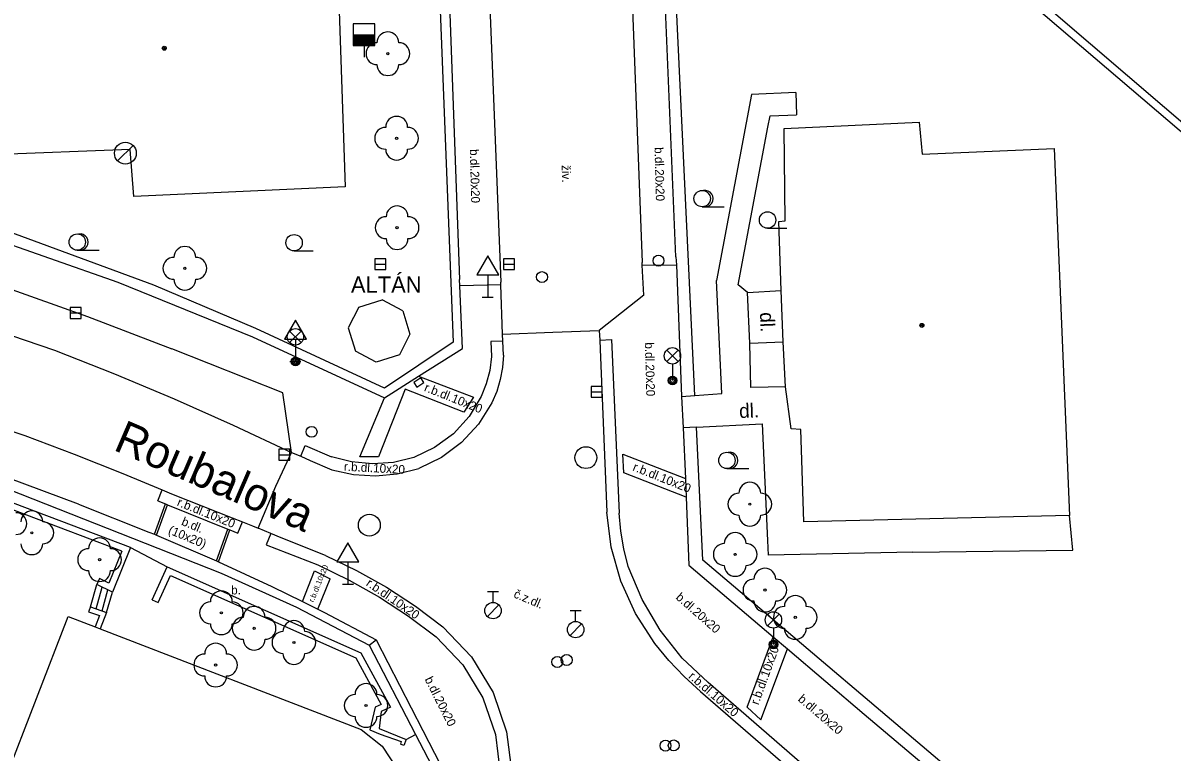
# Model space of a CAD drawing. Extents: x -600309 to -598967, y -1161267 to -1160292.
# Drawn here: x -599727.7 to -599675.2, y -1160356.9 to -1160323.6 of the extents above; entities that cross this region are included whole.
import ezdxf

# ---------------------------------------------------------------- set-up
doc = ezdxf.new("R2010")
doc.units = 0
for name, color, linetype in [('Level 10', 7, 'Continuous'), ('Level 11', 7, 'Continuous'), ('Level 22', 7, 'Continuous'), ('Level 24', 7, 'Continuous'), ('Level 27', 7, 'Continuous'), ('Level 28', 7, 'Continuous'), ('Level 33', 7, 'Continuous'), ('Level 34', 7, 'Continuous'), ('Level 36', 7, 'Continuous'), ('Level 39', 7, 'Continuous'), ('Level 40', 7, 'Continuous'), ('Level 41', 7, 'Continuous'), ('Level 5', 7, 'Continuous'), ('Level 50', 7, 'Continuous'), ('Level 51', 7, 'Continuous'), ('Level 7', 7, 'Continuous'), ('Level 8', 7, 'Continuous')]:
    doc.layers.add(name, color=color, linetype=linetype)

msp = doc.modelspace()

# ---------------------------------------------------------------- linework, layer by layer
at = {"layer": 'Level 10'}
for points in [[(-599701.0705, -1160292.3474), (-599700.69, -1160301.53), (-599700, -1160318.56), (-599699.39, -1160334.56)], [(-599706.55, -1160318.72), (-599706.52, -1160319.01), (-599705.87, -1160335.46)], [(-599699.32, -1160336.05), (-599699.39, -1160334.68), (-599699.39, -1160334.56)], [(-599705.74, -1160338.79), (-599705.77, -1160338.15), (-599705.78, -1160337.83), (-599705.87, -1160335.57), (-599705.87, -1160335.46)], [(-599728.66, -1160335.64), (-599724.77, -1160337.02), (-599720.92, -1160338.51)], [(-599699.32, -1160336.05), (-599701.36, -1160337.67), (-599701.34, -1160338.11), (-599701.32, -1160338.52), (-599701.01, -1160345.97)], [(-599748.57, -1160336.75), (-599743.26, -1160337.88), (-599738, -1160339.21), (-599732.79, -1160340.74), (-599727.64, -1160342.47)], [(-599715.83, -1160340.52), (-599720.92, -1160338.51)], [(-599705.74, -1160338.79), (-599705.79, -1160339.35)], [(-599705.79, -1160339.35), (-599705.89, -1160339.91), (-599706.05, -1160340.45), (-599706.27, -1160340.97)], [(-599715.44, -1160343.24), (-599715.83, -1160340.52)], [(-599706.27, -1160340.97), (-599706.88, -1160341.95), (-599707.66, -1160342.79), (-599708.58, -1160343.48), (-599709.62, -1160343.98)], [(-599727.64, -1160342.47), (-599725.39, -1160343.32), (-599723.15, -1160344.21), (-599721.35, -1160344.96), (-599720.93, -1160345.13)], [(-599715.44, -1160343.24), (-599715.02, -1160343.42), (-599714.58, -1160343.61), (-599713.59, -1160344.04)], [(-599713.59, -1160344.04), (-599712.61, -1160344.25), (-599711.6, -1160344.31), (-599710.6, -1160344.22), (-599709.62, -1160343.98)], [(-599720.93, -1160345.13), (-599718.15, -1160346.23), (-599717.68, -1160346.42), (-599717.23, -1160346.6), (-599716.96, -1160346.71)], [(-599698.82, -1160351.99), (-599699.7, -1160350.62), (-599700.37, -1160349.14), (-599700.81, -1160347.58), (-599701.01, -1160345.97)], [(-599713.89, -1160347.96), (-599715.91, -1160347.15), (-599716.38, -1160346.95), (-599716.96, -1160346.71)], [(-599713.89, -1160347.96), (-599712.46, -1160348.64), (-599711.09, -1160349.41), (-599709.77, -1160350.27), (-599708.51, -1160351.22)], [(-599708.51, -1160351.22), (-599707.21, -1160352.6), (-599706.22, -1160354.22), (-599705.6, -1160356.02), (-599705.36, -1160357.9)], [(-599696.73, -1160354.18), (-599697.47, -1160353.49), (-599698.17, -1160352.76), (-599698.82, -1160351.99)], [(-599696.73, -1160354.18), (-599692.38, -1160357.95), (-599691.86, -1160358.42), (-599691.7, -1160358.56), (-599689.24, -1160357.86)]]:
    msp.add_lwpolyline(points, dxfattribs=at)
at = {"layer": 'Level 11'}
for points in [[(-599692.37, -1160326.78), (-599694.4, -1160326.86), (-599694.64, -1160328.17), (-599696, -1160335.38)], [(-599692.37, -1160326.78), (-599692.33, -1160327.8)], [(-599695, -1160335.57), (-599693.64, -1160328.36), (-599693.54, -1160327.85), (-599692.33, -1160327.8)], [(-599747.82, -1160332.69), (-599742.35, -1160333.82), (-599736.93, -1160335.18), (-599731.57, -1160336.76), (-599726.28, -1160338.56)], [(-599699.39, -1160334.68), (-599697.83, -1160334.66)], [(-599695.75, -1160340.54), (-599696, -1160335.38)], [(-599705.87, -1160335.57), (-599707.74, -1160335.62)], [(-599694.57, -1160335.93), (-599695, -1160335.57)], [(-599694.57, -1160335.93), (-599693.04, -1160335.83)], [(-599694.4699, -1160338.24), (-599694.57, -1160335.93)], [(-599705.78, -1160337.83), (-599703.48, -1160337.74), (-599701.36, -1160337.67)], [(-599701.34, -1160338.11), (-599700.8, -1160338.08)], [(-599700.8, -1160338.08), (-599700.45, -1160346.02)], [(-599726.28, -1160338.56), (-599723.54, -1160339.65), (-599720.81, -1160340.79), (-599718.11, -1160341.99), (-599715.44, -1160343.24)], [(-599705.77, -1160338.15), (-599706.32, -1160338.17)], [(-599706.32, -1160338.17), (-599706.29, -1160338.86)], [(-599694.4699, -1160338.24), (-599692.94, -1160338.18)], [(-599694.42, -1160340.27), (-599694.4699, -1160338.24)], [(-599706.29, -1160338.86), (-599706.37, -1160339.49)], [(-599706.37, -1160339.49), (-599706.53, -1160340.1)], [(-599709.63, -1160339.76), (-599707.12, -1160340.72), (-599707.55, -1160341.4), (-599710.24, -1160340.35), (-599711.46, -1160343.45), (-599712.31, -1160343.45), (-599711.18, -1160340.74)], [(-599706.53, -1160340.1), (-599706.76, -1160340.69)], [(-599706.76, -1160340.69), (-599707.31, -1160341.6), (-599708.03, -1160342.39), (-599708.89, -1160343.02), (-599709.85, -1160343.48)], [(-599696.98, -1160340.64), (-599695.75, -1160340.54)], [(-599692.84, -1160340.24), (-599694.42, -1160340.27)], [(-599696.91, -1160342.09), (-599693.91, -1160341.93)], [(-599693.91, -1160341.93), (-599693.66, -1160347.27), (-599693.63, -1160347.95)], [(-599716.96, -1160346.71), (-599716.15, -1160344.79), (-599715.44, -1160343.24)], [(-599715.02, -1160343.42), (-599714.81, -1160342.93)], [(-599714.81, -1160342.93), (-599713.61, -1160343.44)], [(-599697.39, -1160345.29), (-599700.24, -1160344.17), (-599700.28, -1160343.32), (-599697.42, -1160344.43)], [(-599709.85, -1160343.48), (-599710.78, -1160343.7), (-599711.73, -1160343.77), (-599712.69, -1160343.68), (-599713.61, -1160343.44)], [(-599721.55, -1160345.46), (-599721.35, -1160344.96)], [(-599723.2, -1160347.76), (-599730.46, -1160345.02)], [(-599721.55, -1160345.46), (-599721.2, -1160345.6), (-599721.11, -1160345.64), (-599718.35, -1160346.75), (-599718.26, -1160346.79), (-599717.89, -1160346.94)], [(-599721.71, -1160346.99), (-599721.2, -1160345.6)], [(-599721.62, -1160347.03), (-599721.11, -1160345.64)], [(-599717.89, -1160346.94), (-599717.68, -1160346.42)], [(-599700.03, -1160348.46), (-599700.24, -1160347.66), (-599700.38, -1160346.84), (-599700.45, -1160346.02)], [(-599687.02, -1160347.8), (-599679.7, -1160347.72), (-599679.84, -1160346.13)], [(-599718.87, -1160348.21), (-599718.35, -1160346.75)], [(-599718.78, -1160348.25), (-599718.26, -1160346.79)], [(-599716.38, -1160346.95), (-599716.6, -1160347.47)], [(-599722.81, -1160347.59), (-599721.13, -1160348.47)], [(-599716.6, -1160347.47), (-599714.23, -1160348.39)], [(-599723.2, -1160347.76), (-599723.79, -1160349.23), (-599724.22, -1160349.01)], [(-599687.02, -1160347.8), (-599693.63, -1160347.95)], [(-599714.23, -1160348.39), (-599712.8, -1160349.08)], [(-599696.37, -1160353.77), (-599697.56, -1160352.65), (-599698.57, -1160351.37), (-599699.4, -1160349.97), (-599700.03, -1160348.46)], [(-599721.54, -1160350.11), (-599720.98, -1160348.87), (-599712.49, -1160352.64), (-599711.33, -1160354.77), (-599711.61, -1160354.9), (-599711.86, -1160355.94)], [(-599714.94, -1160350.07), (-599714.38, -1160348.66)], [(-599714.38, -1160348.66), (-599713.67, -1160349.02)], [(-599714.23, -1160350.42), (-599713.67, -1160349.02)], [(-599712.8, -1160349.08), (-599711.42, -1160349.86), (-599710.09, -1160350.73)], [(-599724.63, -1160350.3), (-599724.35, -1160349.28)], [(-599724.37, -1160350.4), (-599724.1, -1160349.41)], [(-599724.1, -1160350.49), (-599723.84, -1160349.53)], [(-599723.91, -1160350.56), (-599723.63, -1160349.64)], [(-599724.4719, -1160359.8078), (-599728.55, -1160358.2466), (-599725.66, -1160350.7466), (-599724.42, -1160351.22), (-599724.19, -1160351.31), (-599712.25, -1160355.9266), (-599711.29, -1160356.6766), (-599710.62, -1160357.6966), (-599710.33, -1160358.8566), (-599710.42, -1160360.0466), (-599711.51, -1160362.9666)], [(-599724.72, -1160350.53), (-599724.23, -1160350.71)], [(-599724.23, -1160350.71), (-599724.42, -1160351.22)], [(-599710.09, -1160350.73), (-599708.82, -1160351.68)], [(-599708.82, -1160351.68), (-599707.6, -1160352.96), (-599706.68, -1160354.47), (-599706.1, -1160356.15), (-599705.9, -1160357.91)], [(-599693.96, -1160355.47), (-599694.6, -1160354.9), (-599693.4, -1160351.68)], [(-599711.89, -1160352.06), (-599711.56, -1160351.82)], [(-599711.89, -1160352.06), (-599709.76, -1160356.15), (-599707.91, -1160359.71), (-599709.28, -1160363.65), (-599709.7, -1160364.77)], [(-599693.96, -1160355.47), (-599692.75, -1160352.23)], [(-599691.49, -1160358.01), (-599696.37, -1160353.77)], [(-599711.86, -1160355.94), (-599711.38, -1160356.13)], [(-599711.38, -1160356.13), (-599710.42, -1160356.4699)], [(-599710.42, -1160356.4699), (-599710.46, -1160356.59)], [(-599710.19, -1160356.37), (-599709.76, -1160356.15)]]:
    msp.add_lwpolyline(points, dxfattribs=at)
at = {"layer": 'Level 22'}
for centre in [(-599711.03, -1160325), (-599710.63, -1160328.87), (-599710.61, -1160332.96), (-599720.32, -1160334.82), (-599694.47, -1160345.61), (-599727.32, -1160346.92), (-599724.22, -1160348.15), (-599695.14, -1160347.91), (-599693.78, -1160349.54), (-599718.65, -1160350.58), (-599692.39, -1160350.79), (-599717.15, -1160351.29), (-599715.33, -1160351.94), (-599718.91, -1160352.97), (-599712.03, -1160354.82)]:
    msp.add_circle(centre, 0.05, dxfattribs=at)
for centre, start, end in [((-599711.03, -1160324.5), 0, 180), ((-599711.53, -1160325), 90, 270), ((-599710.53, -1160325), 270, 90), ((-599711.03, -1160325.5), 180, 0), ((-599710.63, -1160328.37), 0, 180), ((-599711.13, -1160328.87), 90, 270), ((-599710.13, -1160328.87), 270, 90), ((-599710.63, -1160329.37), 180, 0), ((-599710.61, -1160332.46), 0, 180), ((-599711.11, -1160332.96), 90, 270), ((-599710.11, -1160332.96), 270, 90), ((-599720.32, -1160334.32), 0, 180), ((-599710.61, -1160333.46), 180, 0), ((-599720.82, -1160334.82), 90, 270), ((-599719.82, -1160334.82), 270, 90), ((-599720.32, -1160335.32), 180, 0), ((-599694.47, -1160345.11), 0, 180), ((-599694.97, -1160345.61), 90, 270), ((-599693.97, -1160345.61), 270, 90), ((-599728.05, -1160346.5), 270, 90), ((-599727.32, -1160346.42), 0, 180), ((-599726.82, -1160346.92), 270, 90), ((-599694.47, -1160346.11), 180, 0), ((-599695.14, -1160347.41), 0, 180), ((-599727.32, -1160347.42), 180, 0), ((-599724.22, -1160347.65), 0, 180), ((-599695.64, -1160347.91), 90, 270), ((-599694.64, -1160347.91), 270, 90), ((-599724.72, -1160348.15), 90, 270), ((-599723.72, -1160348.15), 270, 90), ((-599695.14, -1160348.41), 180, 0), ((-599693.78, -1160349.04), 0, 180), ((-599724.22, -1160348.65), 180, 0), ((-599694.28, -1160349.54), 90, 270), ((-599693.28, -1160349.54), 270, 90), ((-599718.65, -1160350.08), 0, 180), ((-599719.15, -1160350.58), 90, 270), ((-599718.15, -1160350.58), 270, 90), ((-599693.78, -1160350.04), 180, 0), ((-599692.39, -1160350.29), 0, 180), ((-599717.15, -1160350.79), 0, 180), ((-599692.89, -1160350.79), 90, 270), ((-599691.89, -1160350.79), 270, 90), ((-599718.65, -1160351.08), 180, 0), ((-599717.65, -1160351.29), 90, 270), ((-599716.65, -1160351.29), 270, 90), ((-599715.33, -1160351.44), 0, 180), ((-599717.15, -1160351.79), 180, 0), ((-599715.83, -1160351.94), 90, 270), ((-599714.83, -1160351.94), 270, 90), ((-599692.39, -1160351.29), 180, 0), ((-599718.91, -1160352.47), 0, 180), ((-599719.41, -1160352.97), 90, 270), ((-599718.41, -1160352.97), 270, 90), ((-599715.33, -1160352.44), 180, 0), ((-599718.91, -1160353.47), 180, 0), ((-599712.03, -1160354.32), 0, 180), ((-599712.53, -1160354.82), 90, 270), ((-599711.53, -1160354.82), 270, 90), ((-599712.03, -1160355.32), 180, 0)]:
    msp.add_arc(centre, 0.5, start, end, dxfattribs=at)
at = {"layer": 'Level 24'}
for points in [[(-599709.52, -1160339.83), (-599709.84, -1160340.05)], [(-599709.84, -1160340.05), (-599709.7, -1160340.26)], [(-599709.7, -1160340.26), (-599709.38, -1160340.04)], [(-599709.38, -1160340.04), (-599709.52, -1160339.83)]]:
    msp.add_lwpolyline(points, dxfattribs=at)
at = {"layer": 'Level 27'}
for p, q in [((-599723.394, -1160329.903), (-599722.687, -1160329.196)), ((-599711.62, -1160334.63), (-599711.12, -1160334.63)), ((-599705.74, -1160334.63), (-599705.24, -1160334.63)), ((-599725.56, -1160336.86), (-599725.06, -1160336.86)), ((-599701.73, -1160340.47), (-599701.23, -1160340.47)), ((-599716.02, -1160343.35), (-599715.52, -1160343.35))]:
    msp.add_line(p, q, dxfattribs=at)
for points in [[(-599711.62, -1160334.88), (-599711.12, -1160334.88), (-599711.12, -1160334.38), (-599711.62, -1160334.38)], [(-599705.74, -1160334.88), (-599705.24, -1160334.88), (-599705.24, -1160334.38), (-599705.74, -1160334.38)], [(-599725.56, -1160337.11), (-599725.06, -1160337.11), (-599725.06, -1160336.61), (-599725.56, -1160336.61)], [(-599701.73, -1160340.72), (-599701.23, -1160340.72), (-599701.23, -1160340.22), (-599701.73, -1160340.22)], [(-599716.02, -1160343.6), (-599715.52, -1160343.6), (-599715.52, -1160343.1), (-599716.02, -1160343.1)]]:
    msp.add_lwpolyline(points, close=True, dxfattribs=at)
for centre in [(-599723.04, -1160329.55), (-599701.97, -1160343.48), (-599711.88, -1160346.57)]:
    msp.add_circle(centre, 0.5, dxfattribs=at)
at = {"layer": 'Level 28'}
for p, q in [((-599712.62, -1160324.13), (-599711.62, -1160324.13)), ((-599712.62, -1160324.18), (-599711.62, -1160324.18)), ((-599712.62, -1160324.23), (-599711.62, -1160324.23)), ((-599712.62, -1160324.28), (-599711.62, -1160324.28)), ((-599712.62, -1160324.33), (-599711.62, -1160324.33)), ((-599712.62, -1160324.38), (-599711.62, -1160324.38)), ((-599712.62, -1160324.43), (-599711.62, -1160324.43)), ((-599712.62, -1160324.48), (-599711.62, -1160324.48)), ((-599712.62, -1160324.53), (-599711.62, -1160324.53)), ((-599712.62, -1160324.58), (-599711.62, -1160324.58)), ((-599712.12, -1160324.63), (-599712.12, -1160325.16)), ((-599706.47, -1160349.605), (-599705.97, -1160349.605)), ((-599706.22, -1160350.105), (-599706.22, -1160349.605)), ((-599706.478, -1160350.752), (-599705.948, -1160350.222)), ((-599702.69, -1160350.475), (-599702.19, -1160350.475)), ((-599702.44, -1160350.975), (-599702.44, -1160350.475)), ((-599702.698, -1160351.622), (-599702.168, -1160351.092))]:
    msp.add_line(p, q, dxfattribs=at)
msp.add_lwpolyline([(-599712.62, -1160324.63), (-599711.62, -1160324.63), (-599711.62, -1160323.63), (-599712.62, -1160323.63)], close=True, dxfattribs=at)
for centre, radius in [((-599698.65, -1160334.47), 0.25), ((-599703.98, -1160335.22), 0.25), ((-599714.52, -1160342.3), 0.25), ((-599706.22, -1160350.48), 0.375), ((-599702.44, -1160351.35), 0.375), ((-599703.28, -1160352.83), 0.25), ((-599702.85, -1160352.74), 0.25), ((-599698.33, -1160356.66), 0.25), ((-599697.95, -1160356.65), 0.25)]:
    msp.add_circle(centre, radius, dxfattribs=at)
at = {"layer": 'Level 33'}
for p, q in [((-599715.525, -1160338.22), (-599714.995, -1160337.69)), ((-599715.525, -1160337.69), (-599714.995, -1160338.22)), ((-599715.26, -1160338.33), (-599715.26, -1160339.08)), ((-599698.275, -1160339.09), (-599697.745, -1160338.56)), ((-599698.275, -1160338.56), (-599697.745, -1160339.09)), ((-599698.01, -1160339.2), (-599698.01, -1160339.95)), ((-599693.655, -1160351.17), (-599693.125, -1160350.64)), ((-599693.655, -1160350.64), (-599693.125, -1160351.17)), ((-599693.39, -1160351.28), (-599693.39, -1160352.03))]:
    msp.add_line(p, q, dxfattribs=at)
for centre, radius in [((-599715.26, -1160337.955), 0.375), ((-599698.01, -1160338.825), 0.375), ((-599715.26, -1160339.08), 0.2), ((-599715.26, -1160339.08), 0.1445), ((-599715.26, -1160339.08), 0.0876), ((-599698.01, -1160339.95), 0.2), ((-599698.01, -1160339.95), 0.1445), ((-599698.01, -1160339.95), 0.0876), ((-599693.39, -1160350.905), 0.375), ((-599693.39, -1160352.03), 0.2), ((-599693.39, -1160352.03), 0.1445), ((-599693.39, -1160352.03), 0.0876)]:
    msp.add_circle(centre, radius, dxfattribs=at)
at = {"layer": 'Level 34'}
for p, q in [((-599706.46, -1160335.122), (-599706.46, -1160336.14)), ((-599706.71, -1160336.14), (-599706.21, -1160336.14)), ((-599715.26, -1160338.062), (-599715.26, -1160339.08)), ((-599715.51, -1160339.08), (-599715.01, -1160339.08)), ((-599712.86, -1160348.252), (-599712.86, -1160349.27)), ((-599713.11, -1160349.27), (-599712.61, -1160349.27))]:
    msp.add_line(p, q, dxfattribs=at)
for points in [[(-599706.96, -1160335.122), (-599705.96, -1160335.122), (-599706.46, -1160334.256)], [(-599715.76, -1160338.062), (-599714.76, -1160338.062), (-599715.26, -1160337.196)], [(-599713.36, -1160348.252), (-599712.36, -1160348.252), (-599712.86, -1160347.386)]]:
    msp.add_lwpolyline(points, close=True, dxfattribs=at)
at = {"layer": 'Level 36'}
for p, q in [((-599696.65, -1160332.005), (-599695.65, -1160332.005)), ((-599693.66, -1160332.985), (-599692.785, -1160332.985)), ((-599725.24, -1160333.995), (-599724.24, -1160333.995)), ((-599715.32, -1160334.025), (-599714.445, -1160334.025)), ((-599695.52, -1160343.985), (-599694.52, -1160343.985))]:
    msp.add_line(p, q, dxfattribs=at)
for centre in [(-599696.65, -1160331.6296), (-599693.6601, -1160332.6099), (-599725.24, -1160333.6196), (-599715.3201, -1160333.6499), (-599695.52, -1160343.6096)]:
    msp.add_circle(centre, 0.375, dxfattribs=at)
for centre in [(-599696.525, -1160331.6296), (-599725.115, -1160333.6196), (-599695.395, -1160343.6096)]:
    msp.add_arc(centre, 0.375, 260.40593, 99.59407, dxfattribs=at)
at = {"layer": 'Level 39'}
for centre, radius in [((-599721.26, -1160324.75), 0.09), ((-599721.26, -1160324.75), 0.0398), ((-599686.6, -1160337.43), 0.09), ((-599686.6, -1160337.43), 0.0398)]:
    msp.add_circle(centre, radius, dxfattribs=at)
at = {"layer": 'Level 5'}
for points in [[(-599713.31, -1160321.69), (-599712.98, -1160331.09)], [(-599692.9, -1160328.43), (-599686.7199, -1160328.14)], [(-599686.7199, -1160328.14), (-599686.59, -1160329.6)], [(-599692.85, -1160332.65), (-599692.9, -1160328.43)], [(-599722.82, -1160329.39), (-599729.1599, -1160329.63)], [(-599722.65, -1160331.53), (-599722.82, -1160329.39)], [(-599686.59, -1160329.6), (-599680.55, -1160329.34)], [(-599680.55, -1160329.34), (-599679.84, -1160346.13)], [(-599712.98, -1160331.09), (-599722.65, -1160331.53)], [(-599693.15, -1160332.68), (-599692.85, -1160332.65)], [(-599693.04, -1160335.83), (-599693.15, -1160332.68)], [(-599692.94, -1160338.18), (-599693.04, -1160335.83)], [(-599712.36, -1160336.59), (-599711.29, -1160336.26)], [(-599710.35, -1160336.76), (-599711.29, -1160336.26)], [(-599712.36, -1160336.59), (-599712.84, -1160337.54)], [(-599710.35, -1160336.76), (-599710.02, -1160337.83)], [(-599712.84, -1160337.54), (-599712.51, -1160338.61)], [(-599710.02, -1160337.83), (-599710.5, -1160338.78)], [(-599711.57, -1160339.11), (-599712.51, -1160338.61)], [(-599692.84, -1160340.24), (-599692.94, -1160338.18)], [(-599710.5, -1160338.78), (-599711.57, -1160339.11)], [(-599692.58, -1160342.1599), (-599692.84, -1160340.24)], [(-599692.14, -1160342.19), (-599692.58, -1160342.1599)], [(-599692, -1160346.42), (-599692.14, -1160342.19)], [(-599679.84, -1160346.13), (-599692, -1160346.42)]]:
    msp.add_lwpolyline(points, dxfattribs=at)
at = {"layer": 'Level 51'}
for points in [[(-599682.62, -1160321.82), (-599660.79, -1160340.46)], [(-599660.58, -1160340.2199), (-599682.1599, -1160321.75)]]:
    msp.add_lwpolyline(points, dxfattribs=at)
at = {"layer": 'Level 7'}
for points in [[(-599697.85, -1160334.29), (-599698.35, -1160322.58), (-599698.52, -1160318.59), (-599699.3, -1160301.52), (-599699.6908, -1160292.3474)], [(-599708.72, -1160321.06), (-599708.04, -1160338.2), (-599711.18, -1160340.3), (-599717.07, -1160337.58), (-599721.74, -1160335.59)], [(-599708.27, -1160321.05), (-599707.75, -1160335.33)], [(-599696.98, -1160340.64), (-599697.84, -1160322.56)], [(-599721.74, -1160335.59), (-599728.07, -1160333.26), (-599734.52, -1160331.28), (-599741.08, -1160329.6599), (-599747.53, -1160328.44)], [(-599736.02, -1160331.34), (-599729.65, -1160333.26), (-599723.38, -1160335.46)], [(-599697.85, -1160334.29), (-599697.83, -1160334.66)], [(-599697.83, -1160334.66), (-599697.6, -1160340.69)], [(-599723.38, -1160335.46), (-599717.22, -1160337.96), (-599711.18, -1160340.74)], [(-599707.61, -1160338.49), (-599707.74, -1160335.62), (-599707.75, -1160335.33)], [(-599711.18, -1160340.74), (-599709.63, -1160339.76), (-599707.61, -1160338.49)], [(-599697.6, -1160340.69), (-599696.98, -1160340.64)], [(-599696.91, -1160342.09), (-599697.52, -1160342.12)], [(-599697.52, -1160342.12), (-599697.42, -1160344.43), (-599697.39, -1160345.29), (-599697.26, -1160348.4)], [(-599679.35, -1160362.81), (-599696.62, -1160348.17), (-599696.91, -1160342.09)], [(-599730.19, -1160344.23), (-599718.66, -1160348.77), (-599715.21, -1160350.33), (-599711.89, -1160352.06)], [(-599725.18, -1160345.61), (-599728.42, -1160344.4)], [(-599722.81, -1160347.59), (-599730.36, -1160344.74)], [(-599725.18, -1160345.61), (-599721.96, -1160346.89), (-599721.71, -1160346.99), (-599721.62, -1160347.03), (-599718.87, -1160348.21), (-599718.78, -1160348.25)], [(-599722.81, -1160347.59), (-599723.63, -1160349.64), (-599724.35, -1160349.28)], [(-599721.81, -1160349.99), (-599721.13, -1160348.47), (-599712.27, -1160352.41), (-599710.91, -1160354.9), (-599711.33, -1160355.1), (-599711.43, -1160355.88)], [(-599718.78, -1160348.25), (-599716.34, -1160349.38), (-599714.94, -1160350.07), (-599714.23, -1160350.42), (-599713.93, -1160350.57), (-599711.56, -1160351.82)], [(-599697.26, -1160348.4), (-599693.4, -1160351.68), (-599692.75, -1160352.23), (-599689.24, -1160355.22), (-599684.84, -1160358.93), (-599679.76, -1160363.22)], [(-599724.22, -1160349.01), (-599724.35, -1160349.28)], [(-599721.81, -1160349.99), (-599721.54, -1160350.11)], [(-599724.63, -1160350.3), (-599724.72, -1160350.53)], [(-599724.63, -1160350.3), (-599723.91, -1160350.56)], [(-599723.91, -1160350.56), (-599724.19, -1160351.31)], [(-599711.56, -1160351.82), (-599709.43, -1160355.97), (-599707.54, -1160359.64), (-599707.96, -1160360.87), (-599708.22, -1160361.63), (-599708.66, -1160362.89), (-599708.73, -1160363.1)], [(-599711.43, -1160355.88), (-599710.19, -1160356.37), (-599710.3, -1160356.65), (-599710.46, -1160356.59)]]:
    msp.add_lwpolyline(points, dxfattribs=at)
at = {"layer": 'Level 8'}
msp.add_lwpolyline([(-599697.6, -1160340.69), (-599697.52, -1160342.12)], dxfattribs=at)

# ---------------------------------------------------------------- texts
at = {"layer": 'Level 40'}
for s, height, rotation, p in [('b.dl.20x20', 0.4, 271.5023, (-599707.28, -1160329.37)), ('b.dl.20x20', 0.4, 271.5023, (-599698.83, -1160329.28)), ('živ.', 0.4, 271.5023, (-599703.08, -1160330.1)), ('dl.', 0.65, 272.20759, (-599694.01, -1160336.84)), ('b.dl.20x20', 0.4, 271.5023, (-599699.27, -1160338.21)), ('r.b.dl.10x20', 0.39996, 338.13935, (-599709.4, -1160340.42)), ('dl.', 0.65, 1.97396, (-599694.95, -1160341.67)), ('r.b.dl.10x20', 0.399978, 357, (-599713.05, -1160344.08)), ('r.b.dl.10x20', 0.39996, 338.13935, (-599699.86, -1160344.06)), ('r.b.dl.10x20', 0.39996, 338.13935, (-599720.71, -1160345.67)), ('b.dl.', 0.39997, 337.41759, (-599720.51, -1160346.55)), ('(10x20)', 0.39997, 337.41759, (-599721.11, -1160346.94)), ('r.b.dl.10x20', 0.25, 68, (-599714.43, -1160350.12)), ('r.b.dl.10x20', 0.39996, 325.35612, (-599712.06, -1160349.31)), ('č.z.dl.', 0.4, 336.98411, (-599705.31, -1160349.86)), ('b.dl.20x20', 0.4, 318.62184, (-599697.89, -1160349.92)), ('r.b.dl.10x20', 0.39996, 70, (-599694.08, -1160354.82)), ('r.b.dl.10x20', 0.39996, 319.0408, (-599697.31, -1160353.54)), ('b.dl.20x20', 0.4, 296.80882, (-599709.36, -1160353.62)), ('b.dl.20x20', 0.39997, 319.54023, (-599692.3, -1160354.58))]:
    msp.add_text(s, height=height, rotation=rotation, dxfattribs=at).set_placement(p)
msp.add_text('b.', height=0.4, dxfattribs=at).set_placement((-599718.2, -1160349.74))
at = {"layer": 'Level 41'}
msp.add_text('ALTÁN', height=0.75, dxfattribs=at).set_placement((-599712.72, -1160335.94))
at = {"layer": 'Level 50'}
msp.add_text('Roubalova', height=1.5, rotation=336.71801, dxfattribs=at).set_placement((-599723.6394, -1160343.1125))

doc.saveas('drawing.dxf')
